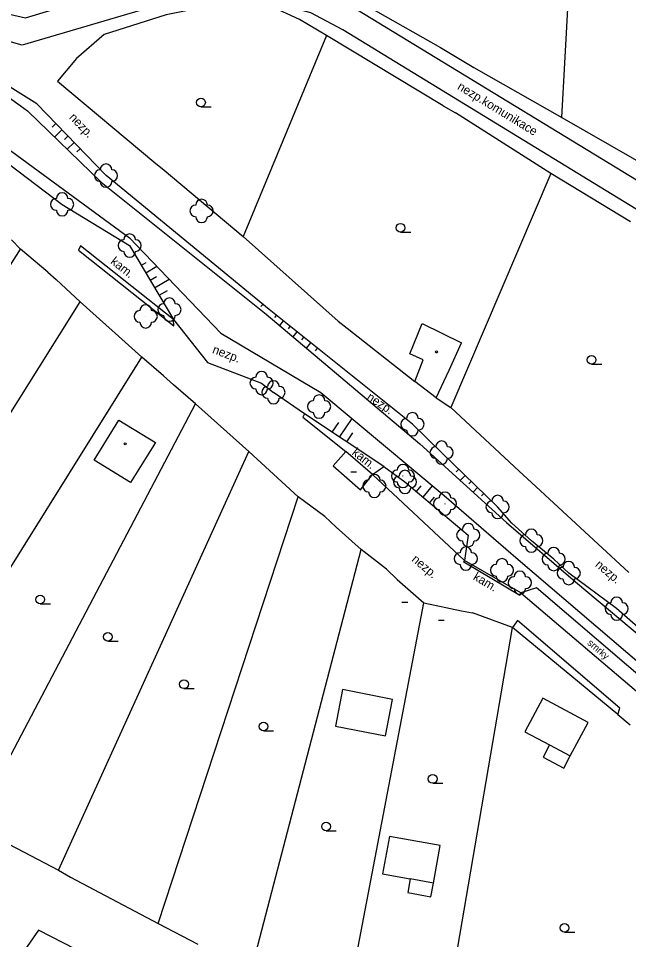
# Model space of a CAD drawing. Extents: x -794191 to -788944, y -1117087 to -1105044.
# Drawn here: x -792710.6 to -792658.2, y -1110414.2 to -1110335 of the extents above; entities that cross this region are included whole.
import ezdxf

# ---------------------------------------------------------------- set-up
doc = ezdxf.new("R2010")
doc.units = 0
for name, color, linetype in [('Doplněk polohopisu', 7, 'Continuous'), ('Hranice - ploty_ zdi', 7, 'Continuous'), ('Komunikace', 7, 'Continuous'), ('Pomocné popisy', 7, 'Continuous'), ('Stavební objekty', 7, 'Continuous'), ('Vodstvo', 7, 'Continuous'), ('Výškopis', 7, 'Continuous'), ('Zeleň', 7, 'Continuous'), ('Značky druhů budov', 7, 'Continuous'), ('Značky druhů pozemků', 7, 'Continuous')]:
    doc.layers.add(name, color=color, linetype=linetype)

msp = doc.modelspace()

# ---------------------------------------------------------------- linework, layer by layer
at = {"layer": 'Doplněk polohopisu'}
for p, q in [((-792697.33, -1110360.86), (-792705.3, -1110354.52)), ((-792672.37, -1110381.71), (-792672.31, -1110381.56)), ((-792667.56, -1110384.57), (-792672.37, -1110381.71)), ((-792667.47, -1110384.34), (-792672.31, -1110381.56)), ((-792667.47, -1110384.34), (-792667.56, -1110384.57))]:
    msp.add_line(p, q, dxfattribs=at)
for points in [[(-792705.3, -1110354.52), (-792705.49, -1110354.89), (-792697.28, -1110361.41), (-792697.33, -1110360.86)], [(-792686.05, -1110368.97), (-792686.22, -1110369.24), (-792682.52, -1110372.19)], [(-792680.21, -1110374.19), (-792679.25, -1110373.5), (-792686.05, -1110368.97)]]:
    msp.add_lwpolyline(points, dxfattribs=at)
at = {"layer": 'Hranice - ploty_ zdi'}
for p, q in [((-792684.17, -1110336.45), (-792691.34, -1110353.73)), ((-792674.14, -1110342.49), (-792684.17, -1110336.45)), ((-792674.38, -1110337.48), (-792671.52, -1110339.19)), ((-792707.29, -1110340.38), (-792699, -1110347.32)), ((-792674.14, -1110342.49), (-792673.09, -1110343.1)), ((-792664.9, -1110348.31), (-792673.09, -1110343.1)), ((-792699, -1110347.32), (-792698.13, -1110348.02)), ((-792698.13, -1110348.02), (-792691.34, -1110353.73)), ((-792664.9, -1110348.31), (-792673.49, -1110368.41)), ((-792658.05, -1110352.46), (-792664.9, -1110348.31)), ((-792711.25, -1110354.01), (-792710.48, -1110354.81)), ((-792691.34, -1110353.73), (-792683.18, -1110361.01)), ((-792735.04, -1110393.63), (-792710.48, -1110354.81)), ((-792708.13, -1110356.79), (-792710.48, -1110354.81)), ((-792708.13, -1110356.79), (-792707.4, -1110357.42)), ((-792728.85, -1110396.86), (-792705.35, -1110359.35)), ((-792683.18, -1110361.01), (-792682.4, -1110361.61)), ((-792703.15, -1110361.31), (-792702.33, -1110362.02)), ((-792682.4, -1110361.61), (-792676.58, -1110366.19)), ((-792722.52, -1110400.05), (-792700.03, -1110364.1)), ((-792698.19, -1110365.7), (-792697.32, -1110366.47)), ((-792674.75, -1110367.6), (-792673.49, -1110368.41)), ((-792714.52, -1110404.38), (-792695.42, -1110368.12)), ((-792673.49, -1110368.41), (-792667.62, -1110373.9)), ((-792707.2, -1110408.2), (-792690.86, -1110372.2)), ((-792690.86, -1110372.2), (-792690.13, -1110372.85)), ((-792667.62, -1110373.9), (-792666.94, -1110374.53)), ((-792666.94, -1110374.53), (-792658.19, -1110382.61)), ((-792698.63, -1110412.76), (-792686.61, -1110376.11)), ((-792684.31, -1110377.8), (-792683.35, -1110378.7)), ((-792690.65, -1110416.9), (-792681.2, -1110380.62)), ((-792679.03, -1110382.31), (-792678.1, -1110383.21)), ((-792682.63, -1110421.01), (-792675.81, -1110385.21)), ((-792672.58, -1110385.9), (-792671.64, -1110386.06)), ((-792674.66, -1110425.15), (-792668.18, -1110387.34)), ((-792659.13, -1110394.8), (-792658.08, -1110395.69)), ((-792707.2, -1110408.2), (-792706.17, -1110408.78))]:
    msp.add_line(p, q, dxfattribs=at)
for points in [[(-792663.96, -1110343.5), (-792663.29, -1110331.51), (-792663.06, -1110325.7), (-792663.63, -1110309.31)], [(-792691.48, -1110329.54), (-792682.36, -1110332.93), (-792674.38, -1110337.48)], [(-792684.17, -1110336.45), (-792686.48, -1110335.07), (-792688.98, -1110333.94), (-792691.91, -1110333.48), (-792697.95, -1110334.66), (-792703.29, -1110336.37), (-792705.67, -1110338.43), (-792707.29, -1110340.38)], [(-792671.52, -1110339.19), (-792663.96, -1110343.5), (-792649.7, -1110351.66), (-792645.79, -1110350.5), (-792643.12, -1110347), (-792643.18, -1110338.62)], [(-792703.15, -1110361.31), (-792705.35, -1110359.35), (-792707.4, -1110357.42)], [(-792698.19, -1110365.7), (-792700.03, -1110364.1), (-792702.33, -1110362.02)], [(-792690.86, -1110372.2), (-792695.42, -1110368.12), (-792697.32, -1110366.47)], [(-792684.31, -1110377.8), (-792686.61, -1110376.11), (-792690.13, -1110372.85)], [(-792679.03, -1110382.31), (-792681.2, -1110380.62), (-792683.35, -1110378.7)], [(-792659.13, -1110394.8), (-792668.18, -1110387.34), (-792671.64, -1110386.06)], [(-792659.13, -1110394.8), (-792658.98, -1110394.27), (-792667.75, -1110386.72), (-792668.18, -1110387.34)], [(-792717.08, -1110403.05), (-792714.52, -1110404.38), (-792707.2, -1110408.2)], [(-792706.17, -1110408.78), (-792698.63, -1110412.76), (-792695.24, -1110414.55)]]:
    msp.add_lwpolyline(points, dxfattribs=at)
at = {"layer": 'Komunikace'}
for points in [[(-792737.58, -1110314.92), (-792721.89, -1110329.36), (-792716.31, -1110333.5), (-792710.03, -1110334.92), (-792705.01, -1110333.39), (-792698.56, -1110331.46), (-792691.31, -1110330.68), (-792685.66, -1110332.14), (-792681.5, -1110334.24), (-792652.54, -1110351.89), (-792647.34, -1110352.4), (-792643.67, -1110349.93), (-792641.55, -1110344.81), (-792642.07, -1110332.71)], [(-792639.47, -1110327.81), (-792639.17, -1110332.45), (-792638.21, -1110344.96), (-792642.57, -1110353.5), (-792647.39, -1110355.33), (-792653.57, -1110353.82), (-792682.78, -1110335.95), (-792685.53, -1110334.51), (-792691.75, -1110332.81), (-792697.75, -1110333.57), (-792710.32, -1110337.27), (-792717.35, -1110335.3), (-792723.22, -1110330.95), (-792739.08, -1110316.44)]]:
    msp.add_lwpolyline(points, dxfattribs=at)
at = {"layer": 'Stavební objekty'}
for p, q in [((-792677, -1110363.82), (-792675.94, -1110361.21)), ((-792675.94, -1110361.21), (-792672.58, -1110362.86)), ((-792675.86, -1110364.33), (-792677, -1110363.82)), ((-792665, -1110397.43), (-792663.23, -1110398.37)), ((-792674.99, -1110409.3), (-792676.97, -1110408.94))]:
    msp.add_line(p, q, dxfattribs=at)
for points in [[(-792674.75, -1110367.6), (-792673.63, -1110365.2), (-792672.58, -1110362.86)], [(-792674.75, -1110367.6), (-792676.58, -1110366.19), (-792675.86, -1110364.33)], [(-792701.03, -1110374.88), (-792704.14, -1110372.96), (-792702.03, -1110369.5)], [(-792702.03, -1110369.5), (-792698.86, -1110371.43), (-792701.03, -1110374.88)], [(-792682.52, -1110372.19), (-792683.61, -1110373.44), (-792681.25, -1110375.5)], [(-792681.25, -1110375.5), (-792680.21, -1110374.19), (-792682.52, -1110372.19)], [(-792678.1, -1110383.21), (-792675.81, -1110385.21), (-792672.58, -1110385.9)], [(-792661.7, -1110395.49), (-792665.58, -1110393.41), (-792667.12, -1110396.3), (-792665, -1110397.43), (-792665.56, -1110398.49), (-792663.79, -1110399.43)], [(-792663.79, -1110399.43), (-792663.23, -1110398.37), (-792661.7, -1110395.49)]]:
    msp.add_lwpolyline(points, dxfattribs=at)
for points in [[(-792682.79, -1110392.67), (-792683.39, -1110395.82), (-792679.09, -1110396.64), (-792678.49, -1110393.51)], [(-792674.41, -1110406.08), (-792678.76, -1110405.29), (-792679.35, -1110408.5), (-792676.97, -1110408.94), (-792677.19, -1110410.12), (-792675.21, -1110410.48), (-792674.99, -1110409.3)]]:
    msp.add_lwpolyline(points, close=True, dxfattribs=at)
at = {"layer": 'Vodstvo'}
for points in [[(-792734.49, -1110324.07), (-792723.84, -1110332.18), (-792718, -1110337.05), (-792709.88, -1110342.93), (-792703.54, -1110349.04), (-792689.37, -1110360.41), (-792676.14, -1110371.55), (-792668.7, -1110378.31), (-792662.77, -1110383.42), (-792656.05, -1110389.06), (-792650.36, -1110393.78)], [(-792723.82, -1110336.66), (-792719.87, -1110340.21), (-792712.96, -1110345.16), (-792701.1, -1110353.83), (-792693.24, -1110362.02), (-792684.65, -1110367.12)], [(-792684.65, -1110367.12), (-792674.05, -1110376), (-792667.69, -1110381.48), (-792654.34, -1110392.9)]]:
    msp.add_lwpolyline(points, dxfattribs=at)
at = {"layer": 'Výškopis'}
for p, q in [((-792707.43, -1110344.02), (-792707.76, -1110344.34)), ((-792706.91, -1110344.56), (-792707.55, -1110345.18)), ((-792706.39, -1110345.1), (-792706.7, -1110345.4)), ((-792705.87, -1110345.64), (-792706.47, -1110346.22)), ((-792705.35, -1110346.18), (-792705.64, -1110346.46)), ((-792700.08, -1110356.2), (-792699.68, -1110355.96)), ((-792699.7, -1110356.84), (-792698.75, -1110356.28)), ((-792699.32, -1110357.49), (-792698.77, -1110357.16)), ((-792698.94, -1110358.14), (-792697.68, -1110357.39)), ((-792698.56, -1110358.78), (-792697.85, -1110358.36)), ((-792689.65, -1110359.56), (-792689.81, -1110359.75)), ((-792688.49, -1110360.51), (-792688.64, -1110360.7)), ((-792687.9, -1110360.98), (-792688.22, -1110361.38)), ((-792687.32, -1110361.44), (-792687.48, -1110361.65)), ((-792686.73, -1110361.91), (-792687.07, -1110362.34)), ((-792686.14, -1110362.38), (-792686.32, -1110362.6)), ((-792685.56, -1110362.85), (-792685.93, -1110363.31)), ((-792684.97, -1110363.32), (-792685.16, -1110363.56)), ((-792686.05, -1110368.97), (-792688.73, -1110367.12)), ((-792683.68, -1110370.55), (-792683.12, -1110369.71)), ((-792683.05, -1110370.97), (-792681.98, -1110369.36)), ((-792682.43, -1110371.38), (-792681.92, -1110370.61)), ((-792672.8, -1110373.73), (-792673.02, -1110373.96)), ((-792672.31, -1110381.56), (-792680.21, -1110374.19)), ((-792672.27, -1110374.26), (-792672.69, -1110374.69)), ((-792676.45, -1110375.64), (-792676.04, -1110375.16)), ((-792675.88, -1110376.12), (-792675.06, -1110375.15)), ((-792671.73, -1110374.78), (-792671.93, -1110374.98)), ((-792671.19, -1110375.3), (-792671.58, -1110375.7)), ((-792675.3, -1110376.6), (-792674.9, -1110376.12)), ((-792670.65, -1110375.82), (-792670.84, -1110376.01))]:
    msp.add_line(p, q, dxfattribs=at)
for points in [[(-792649.66, -1110393.01), (-792657.19, -1110387.5), (-792659.24, -1110385.71), (-792663.36, -1110382.66), (-792664.65, -1110381.45), (-792666.57, -1110379.87), (-792668.26, -1110378.37), (-792669.47, -1110376.97), (-792674.28, -1110372.3), (-792676.79, -1110369.86), (-792689.11, -1110360.01), (-792703.12, -1110348.49), (-792709.06, -1110342.33), (-792717.94, -1110336.79), (-792733.93, -1110323.51)], [(-792723.82, -1110336.66), (-792720.44, -1110340.76), (-792713.6, -1110345.91), (-792706.89, -1110350.96), (-792701.09, -1110354.5), (-792697.33, -1110360.86)], [(-792697.33, -1110360.86), (-792694.41, -1110364.55), (-792689.75, -1110366.32), (-792688.73, -1110367.12)], [(-792679.25, -1110373.5), (-792677.43, -1110374.82), (-792671.99, -1110379.39), (-792672.31, -1110381.56)]]:
    msp.add_lwpolyline(points, dxfattribs=at)
at = {"layer": 'Zeleň'}
msp.add_line((-792667.47, -1110384.34), (-792653.89, -1110395.93), dxfattribs=at)
for points in [[(-792653.89, -1110395.93), (-792653.23, -1110394.95), (-792666.14, -1110383.93), (-792667.47, -1110384.34)], [(-792636.1, -1110449.67), (-792646.74, -1110445.19), (-792649.61, -1110445.3), (-792658.25, -1110441.24), (-792658.06, -1110440.05), (-792675.92, -1110430.94), (-792689.73, -1110423.19), (-792708.91, -1110413.36), (-792710.09, -1110415.03), (-792688.43, -1110426.88), (-792672.63, -1110434.86), (-792654.6, -1110446.11), (-792649.74, -1110447.67), (-792647.56, -1110447.18), (-792636.93, -1110451.92)]]:
    msp.add_lwpolyline(points, dxfattribs=at)
for centre in [(-792703.12, -1110348.49), (-792706.89, -1110350.96), (-792694.91, -1110351.52), (-792701.09, -1110354.5), (-792697.67, -1110360.01), (-792699.71, -1110360.59), (-792689.75, -1110366.32), (-792688.73, -1110367.12), (-792684.81, -1110368.34), (-792676.79, -1110369.86), (-792674.28, -1110372.3), (-792677.6, -1110374.31), (-792680.06, -1110375.17), (-792677.43, -1110374.82), (-792673.99, -1110376.69), (-792669.47, -1110376.97), (-792671.99, -1110379.39), (-792666.57, -1110379.87), (-792672.2, -1110381.41), (-792664.65, -1110381.45), (-792669.09, -1110382.41), (-792663.36, -1110382.66), (-792667.56, -1110383.48), (-792659.24, -1110385.71)]:
    msp.add_circle(centre, 0.0005, dxfattribs=at)
for centre, start, end in [((-792703.12, -1110347.99), 0, 179.99999), ((-792703.62, -1110348.49), 89.99999, 269.99999), ((-792702.62, -1110348.49), 270, 89.99999), ((-792703.12, -1110348.99), 179.99999, 359.99999), ((-792706.89, -1110350.46), 0, 179.99999), ((-792707.39, -1110350.96), 89.99999, 269.99999), ((-792706.39, -1110350.96), 270, 89.99999), ((-792694.91, -1110351.02), 0, 179.99999), ((-792706.89, -1110351.46), 179.99999, 359.99999), ((-792695.41, -1110351.52), 89.99999, 269.99999), ((-792694.41, -1110351.52), 270, 89.99999), ((-792694.91, -1110352.02), 179.99999, 359.99999), ((-792701.59, -1110354.5), 89.99999, 269.99999), ((-792701.09, -1110354), 0, 179.99999), ((-792700.59, -1110354.5), 270, 89.99999), ((-792701.09, -1110355), 179.99999, 359.99999), ((-792699.71, -1110360.09), 0, 179.99999), ((-792698.17, -1110360.01), 89.99999, 269.99999), ((-792697.67, -1110359.51), 0, 179.99999), ((-792697.17, -1110360.01), 270, 89.99999), ((-792700.21, -1110360.59), 89.99999, 269.99999), ((-792699.21, -1110360.59), 270, 89.99999), ((-792699.71, -1110361.09), 179.99999, 359.99999), ((-792697.67, -1110360.51), 179.99999, 359.99999), ((-792690.25, -1110366.32), 89.99999, 269.99999), ((-792689.75, -1110365.82), 0, 179.99999), ((-792689.25, -1110366.32), 270, 89.99999), ((-792689.75, -1110366.82), 179.99999, 359.99999), ((-792689.23, -1110367.12), 89.99999, 269.99999), ((-792688.73, -1110366.62), 0, 179.99999), ((-792688.23, -1110367.12), 270, 89.99999), ((-792684.81, -1110367.84), 0, 179.99999), ((-792688.73, -1110367.62), 179.99999, 359.99999), ((-792685.31, -1110368.34), 89.99999, 269.99999), ((-792684.31, -1110368.34), 270, 89.99999), ((-792684.81, -1110368.84), 179.99999, 359.99999), ((-792676.79, -1110369.36), 0, 179.99999), ((-792677.29, -1110369.86), 89.99999, 269.99999), ((-792676.29, -1110369.86), 270, 89.99999), ((-792676.79, -1110370.36), 179.99999, 359.99999), ((-792674.28, -1110371.8), 0, 179.99999), ((-792674.78, -1110372.3), 89.99999, 269.99999), ((-792673.78, -1110372.3), 270, 89.99999), ((-792674.28, -1110372.8), 179.99999, 359.99999), ((-792678.1, -1110374.31), 89.99999, 269.99999), ((-792677.6, -1110373.81), 0, 179.99999), ((-792677.43, -1110374.32), 0, 179.99999), ((-792677.1, -1110374.31), 270, 89.99999), ((-792680.56, -1110375.17), 89.99999, 269.99999), ((-792680.06, -1110374.67), 0, 179.99999), ((-792679.56, -1110375.17), 270, 89.99999), ((-792677.93, -1110374.82), 89.99999, 269.99999), ((-792676.93, -1110374.82), 270, 89.99999), ((-792677.6, -1110374.81), 179.99999, 359.99999), ((-792677.43, -1110375.32), 179.99999, 359.99999), ((-792680.06, -1110375.67), 179.99999, 359.99999), ((-792674.49, -1110376.69), 89.99999, 269.99999), ((-792673.99, -1110376.19), 0, 179.99999), ((-792673.49, -1110376.69), 270, 89.99999), ((-792669.47, -1110376.47), 0, 179.99999), ((-792669.97, -1110376.97), 89.99999, 269.99999), ((-792668.97, -1110376.97), 270, 89.99999), ((-792673.99, -1110377.19), 179.99999, 359.99999), ((-792669.47, -1110377.47), 179.99999, 359.99999), ((-792671.99, -1110378.89), 0, 179.99999), ((-792672.49, -1110379.39), 89.99999, 269.99999), ((-792671.49, -1110379.39), 270, 89.99999), ((-792667.07, -1110379.87), 89.99999, 269.99999), ((-792666.57, -1110379.37), 0, 179.99999), ((-792666.07, -1110379.87), 270, 89.99999), ((-792671.99, -1110379.89), 179.99999, 359.99999), ((-792672.7, -1110381.41), 89.99999, 269.99999), ((-792672.2, -1110380.91), 0, 179.99999), ((-792671.7, -1110381.41), 270, 89.99999), ((-792666.57, -1110380.37), 179.99999, 359.99999), ((-792665.15, -1110381.45), 89.99999, 269.99999), ((-792664.65, -1110380.95), 0, 179.99999), ((-792664.15, -1110381.45), 270, 89.99999), ((-792669.09, -1110381.91), 0, 179.99999), ((-792663.36, -1110382.16), 0, 179.99999), ((-792672.2, -1110381.91), 179.99999, 359.99999), ((-792669.59, -1110382.41), 89.99999, 269.99999), ((-792668.59, -1110382.41), 270, 89.99999), ((-792667.56, -1110382.98), 0, 179.99999), ((-792664.65, -1110381.95), 179.99999, 359.99999), ((-792663.86, -1110382.66), 89.99999, 269.99999), ((-792662.86, -1110382.66), 270, 89.99999), ((-792669.09, -1110382.91), 179.99999, 359.99999), ((-792668.06, -1110383.48), 89.99999, 269.99999), ((-792667.06, -1110383.48), 270, 89.99999), ((-792663.36, -1110383.16), 179.99999, 359.99999), ((-792667.56, -1110383.98), 179.99999, 359.99999), ((-792659.24, -1110385.21), 0, 179.99999), ((-792659.74, -1110385.71), 89.99999, 269.99999), ((-792658.74, -1110385.71), 270, 89.99999), ((-792659.24, -1110386.21), 179.99999, 359.99999)]:
    msp.add_arc(centre, 0.5, start, end, dxfattribs=at)
at = {"layer": 'Značky druhů budov'}
for p, q in [((-792682.09, -1110373.94), (-792681.59, -1110373.94)), ((-792677.69, -1110385.15), (-792677.19, -1110385.15)), ((-792674.56, -1110386.71), (-792674.06, -1110386.71))]:
    msp.add_line(p, q, dxfattribs=at)
for centre in [(-792674.73, -1110363.65), (-792701.48, -1110371.55)]:
    msp.add_circle(centre, 0.0875, dxfattribs=at)
at = {"layer": 'Značky druhů pozemků'}
for p, q in [((-792694.96, -1110342.585), (-792694.085, -1110342.585)), ((-792677.81, -1110353.345), (-792676.935, -1110353.345)), ((-792661.39, -1110364.695), (-792660.515, -1110364.695)), ((-792708.77, -1110385.305), (-792707.895, -1110385.305)), ((-792702.96, -1110388.505), (-792702.085, -1110388.505)), ((-792696.42, -1110392.585), (-792695.545, -1110392.585)), ((-792689.59, -1110396.215), (-792688.715, -1110396.215)), ((-792675.05, -1110400.725), (-792674.175, -1110400.725)), ((-792684.21, -1110404.805), (-792683.335, -1110404.805)), ((-792663.72, -1110413.525), (-792662.845, -1110413.525))]:
    msp.add_line(p, q, dxfattribs=at)
for centre in [(-792694.96, -1110342.21), (-792677.81, -1110352.97), (-792661.39, -1110364.32), (-792708.77, -1110384.93), (-792702.96, -1110388.13), (-792696.42, -1110392.21), (-792689.59, -1110395.84), (-792675.05, -1110400.35), (-792684.21, -1110404.43), (-792663.72, -1110413.15)]:
    msp.add_circle(centre, 0.375, dxfattribs=at)

# ---------------------------------------------------------------- texts
at = {"layer": 'Pomocné popisy'}
for s, rotation, p in [('nezp.komunikace', 328.54267, (-792672.99, -1110341.02)), ('nezp.', 313.95837, (-792706.34, -1110343.54)), ('kam.', 321.54503, (-792702.79, -1110355.99)), ('nezp.', 339.20181, (-792694.04, -1110363.72)), ('nezp.', 326.32938, (-792680.78, -1110367.69)), ('kam.', 321.43474, (-792682.04, -1110372.41)), ('nezp.', 319.75402, (-792676.91, -1110381.57)), ('nezp.', 319.90176, (-792661.14, -1110382.03)), ('kam.', 329.26451, (-792671.63, -1110383.17))]:
    msp.add_text(s, height=0.75, rotation=rotation, dxfattribs=at).set_placement(p)
at = {"layer": 'Zeleň'}
msp.add_text('smrky', height=0.6, rotation=319.52054, dxfattribs=at).set_placement((-792661.81, -1110388.74))

doc.saveas('drawing.dxf')
